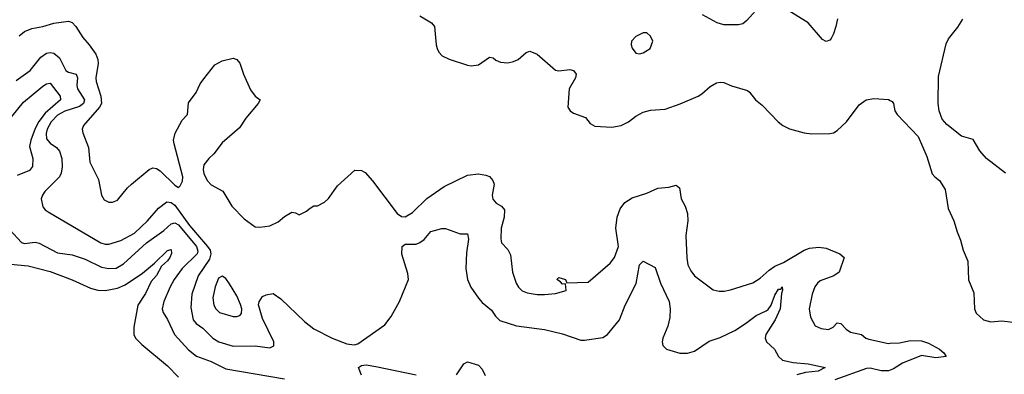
# Model space of a CAD drawing. Header units: inches. Extents: x 1552611 to 1694776, y 811966 to 917215.
# Tile 287 of 549: x 1625243 to 1630623, y 882373 to 884307. Entities that reach past the tile are written whole.
import ezdxf

# ---------------------------------------------------------------- set-up
doc = ezdxf.new("R2010")
doc.units = ezdxf.units.IN
doc.header["$MEASUREMENT"] = 0
doc.layers.add('B6828', color=7, linetype='Continuous')
doc.layers.add('B6838', color=7, linetype='Continuous')

msp = doc.modelspace()

# ---------------------------------------------------------------- linework, layer by layer
at = {"layer": 'B6828', "color": 5}
for points, elevation in [([(1629294.8, 884390), (1629217.2, 884302.8), (1629194.7, 884285.3), (1629170, 884278.9), (1629090, 884279.7), (1629055.1, 884290), (1628973.5, 884333.5)], 920), ([(1629712.5, 884312.5), (1629702.8, 884270), (1629690.5, 884229.5), (1629676.4, 884203.6), (1629670, 884194.5), (1629650, 884187.8), (1629630, 884199.7), (1629551.6, 884290), (1629377.7, 884397.7)], 920), ([(1627430, 884328.5), (1627494, 884290), (1627510, 884270.8), (1627518.3, 884170), (1627524.4, 884150), (1627533.4, 884130), (1627552.2, 884110), (1627590, 884092.5), (1627690, 884059.1), (1627710, 884056.1), (1627750, 884060.8), (1627810, 884102.8), (1627830, 884098.6), (1627845.7, 884085.7), (1627870, 884075.3), (1627910, 884071.9), (1627941.7, 884078.3), (1627967.3, 884090), (1628010, 884128), (1628030, 884135.8), (1628070, 884119.1), (1628170, 884032.4), (1628190, 884028.9), (1628250, 884034.7), (1628269.1, 884029.1), (1628283.6, 884010), (1628279.3, 883990), (1628246.2, 883930), (1628237.7, 883830), (1628251.5, 883810), (1628270, 883796.5), (1628334.4, 883774.4), (1628361.2, 883741.2), (1628386.5, 883726.5), (1628478.3, 883721.7), (1628530, 883730.2), (1628569.9, 883750.1), (1628610, 883781.7), (1628650, 883803.1), (1628690, 883812.8), (1628770, 883819.6), (1628852.5, 883847.5), (1628950, 883890.4), (1628970, 883902.4), (1629016.5, 883943.5), (1629050, 883962.3), (1629070, 883966.3), (1629090, 883964.9), (1629133.4, 883946.6), (1629220.3, 883920.3), (1629231.7, 883911.7), (1629263, 883870), (1629299.9, 883839.9), (1629388.2, 883750), (1629414, 883730), (1629450, 883712.2), (1629529.4, 883690.6), (1629570, 883684.9), (1629670, 883685.5), (1629690, 883690.4), (1629710, 883702.4), (1629761.3, 883750), (1629830, 883842), (1629869, 883870), (1629910, 883877.1), (1629990, 883871.7), (1630000, 883866.6)], 920), ([(1625240.3, 884219.7), (1625270, 884242.7), (1625310, 884258.9), (1625370, 884269.5), (1625430, 884287.4), (1625510, 884299.7), (1625530, 884291.6), (1625550, 884270.3), (1625587.5, 884210), (1625623.2, 884170), (1625659.1, 884119.1), (1625670.8, 884090.8), (1625672.3, 884067.7), (1625659.2, 883990), (1625660.1, 883970), (1625686.1, 883890), (1625689.4, 883850), (1625679.6, 883830), (1625591.5, 883730), (1625584.7, 883710), (1625588, 883690), (1625619.3, 883610), (1625625.8, 883530), (1625674.5, 883434.5), (1625690.4, 883350), (1625704.7, 883324.7), (1625730, 883312.2), (1625750, 883312), (1625776.6, 883323.4), (1625831.8, 883390), (1625853.6, 883410), (1625950.6, 883489.4), (1625970, 883498.6), (1625990, 883495.4), (1626010, 883483.2), (1626090, 883403.6), (1626110, 883390.8), (1626119.1, 883400.9), (1626133.3, 883426.7), (1626135.1, 883450), (1626087.1, 883630), (1626083.7, 883650), (1626092.3, 883687.7), (1626130, 883758.7), (1626159.8, 883790), (1626166.3, 883853.7), (1626206.5, 883910), (1626230, 883956.5), (1626250, 883984.4), (1626310, 884060.3), (1626350, 884082.6), (1626410, 884097.1), (1626430, 884090.4), (1626446.4, 884070), (1626465.8, 884010), (1626504.3, 883924.3), (1626530, 883890.4), (1626556.3, 883870), (1626545.7, 883850), (1626479.5, 883770), (1626443.5, 883716.4), (1626350, 883635.5), (1626304.3, 883575.7), (1626276.5, 883550), (1626250, 883515.6), (1626245.6, 883490), (1626250, 883465.5), (1626270, 883427.7), (1626290, 883406.7), (1626352.2, 883372.2), (1626402.4, 883290), (1626470, 883221.3), (1626530, 883178), (1626556, 883176), (1626610, 883183.1), (1626655.6, 883204.4), (1626690, 883234), (1626730, 883258), (1626750, 883254), (1626770, 883242), (1626810, 883262), (1626824, 883276), (1626850, 883291.3), (1626870, 883292), (1626908.9, 883311.1), (1626930, 883332), (1626978.9, 883401.1), (1627074.2, 883485.8), (1627110, 883485.3), (1627130, 883472.8), (1627170, 883427.3), (1627306.5, 883250), (1627330, 883233.4), (1627350, 883230.8), (1627390, 883254.8), (1627468, 883332), (1627562, 883398), (1627690, 883459.7), (1627750, 883465.9), (1627790, 883459), (1627810, 883450.8), (1627829.2, 883430), (1627835.1, 883410), (1627825.7, 883350), (1627828.5, 883328.5), (1627846.7, 883306.7), (1627875.6, 883290), (1627892.3, 883270), (1627890.2, 883230), (1627873.7, 883170), (1627872.4, 883112.4), (1627876.3, 883090), (1627910, 883053.4), (1627924.3, 883024.3), (1627936.4, 882930), (1627955.5, 882870), (1627967.9, 882847.9), (1627988.1, 882828.1), (1628016.9, 882816.9), (1628070, 882807.7), (1628110, 882807.6), (1628170, 882812.9), (1628229, 882830), (1628226, 882866), (1628210, 882864), (1628198, 882878), (1628179, 882890), (1628190, 882901), (1628224.7, 882890), (1628232, 882872), (1628350, 882876), (1628470, 882979.5), (1628493.3, 883010), (1628515, 883070), (1628500.9, 883170), (1628508.3, 883230), (1628523.8, 883276.2), (1628549.8, 883310), (1628590, 883335.5), (1628670, 883361.5), (1628730, 883388.2), (1628790, 883394), (1628830, 883404.2), (1628849, 883389), (1628858, 883330), (1628880.3, 883290), (1628892.7, 883250), (1628893.6, 883210), (1628883.2, 883130), (1628888.6, 883008.6), (1628894.9, 882970), (1628910, 882938), (1628930.4, 882910), (1629033.2, 882833.2), (1629065.7, 882825.7), (1629093, 882827), (1629126.8, 882833.2), (1629250, 882871.6), (1629290, 882896.5), (1629338.7, 882941.3), (1629370, 882963.5), (1629417, 882983), (1629529.7, 883050.3), (1629558.9, 883061.1), (1629610, 883066), (1629650, 883060.3), (1629725.5, 883030), (1629747.7, 883010), (1629720.3, 882930), (1629692.4, 882910), (1629617.7, 882882.3), (1629602.4, 882870), (1629588.4, 882850), (1629574, 882810), (1629556.9, 882730), (1629563.6, 882683.6), (1629590, 882637.1), (1629622.2, 882622.2), (1629662, 882618), (1629687.3, 882630), (1629710, 882654), (1629730, 882650.3), (1629759.2, 882619.2), (1629783.4, 882603.4), (1629842.8, 882590), (1629866.8, 882570), (1629883.9, 882563.9), (1629990, 882541.5), (1630000, 882542)], 880), ([(1625224.6, 883975.4), (1625300.3, 884030), (1625358.2, 884101.8), (1625390, 884125.3), (1625410, 884128.9), (1625430, 884124.6), (1625459.8, 884099.8), (1625495.9, 884030), (1625510, 884020.5), (1625551.4, 884010), (1625559.5, 883990), (1625554.6, 883950), (1625558.4, 883930), (1625597.5, 883870), (1625592.3, 883850), (1625570, 883833.9), (1625490, 883808.6), (1625450, 883786.6), (1625414.1, 883750), (1625393.2, 883710), (1625386.9, 883686.9), (1625390, 883657), (1625410, 883633.9), (1625444.7, 883610), (1625459.8, 883590), (1625473.9, 883550), (1625475.6, 883504.4), (1625470.2, 883470), (1625460.8, 883450), (1625380.3, 883370), (1625368.2, 883350), (1625360.3, 883330), (1625370, 883286), (1625382, 883270), (1625398.3, 883258.3), (1625686.3, 883090), (1625710, 883082.1), (1625730, 883082.2), (1625796.5, 883103.5), (1625870, 883141.9), (1625941, 883210), (1626001.5, 883278.5), (1626047, 883313), (1626070, 883310.6), (1626090, 883295.8), (1626170, 883184.6), (1626269.8, 883070), (1626283.4, 883050), (1626288.3, 883030), (1626279.3, 883000.7), (1626218.1, 882910), (1626183, 882810), (1626178, 882738), (1626191.6, 882670), (1626207.6, 882650), (1626243.7, 882623.7), (1626299.1, 882570), (1626331.8, 882550), (1626410, 882526), (1626530, 882528), (1626610, 882516.9), (1626632.1, 882527.9), (1626631.9, 882550), (1626570, 882677.6), (1626547.9, 882752.1), (1626552.1, 882767.9), (1626570, 882798), (1626590, 882806.8), (1626627.3, 882812.7), (1626670, 882784.9), (1626800, 882660), (1626850, 882621), (1626949.6, 882569.6), (1627030, 882539.4), (1627070, 882532.8), (1627090, 882539.7), (1627238.1, 882641.9), (1627272.5, 882687.5), (1627319.3, 882770), (1627367.2, 882890), (1627363.4, 882923.4), (1627331.1, 883028.9), (1627332.3, 883070), (1627350, 883082.4), (1627410, 883083.2), (1627429, 883091), (1627452.7, 883107.3), (1627490, 883152.4), (1627550, 883168), (1627570, 883168), (1627650, 883139.1), (1627690, 883139.1), (1627695.4, 883110), (1627684.4, 883035.6), (1627681.2, 882950), (1627689.1, 882890), (1627708.8, 882848.8), (1627750, 882788.1), (1627770, 882764.9), (1627821.8, 882721.8), (1627842.7, 882690), (1627866.5, 882666.5), (1627957.6, 882637.6), (1628110, 882617.8), (1628210, 882594.4), (1628310, 882558.7), (1628330, 882558.2), (1628430, 882573.9), (1628454.4, 882590), (1628521, 882670), (1628552, 882750), (1628612.2, 882867.8), (1628630, 882970.6), (1628650, 882990.4), (1628714.7, 882954.7), (1628744.9, 882870), (1628791.5, 882770), (1628797.5, 882730), (1628796.5, 882683.5), (1628784.3, 882635.7), (1628758, 882570), (1628753.6, 882550), (1628756.9, 882530), (1628778, 882510), (1628850, 882487.8), (1628891.8, 882488.2), (1628930, 882498.9), (1629010, 882552.6), (1629070, 882574.3), (1629150, 882611.3), (1629210, 882649.3), (1629266.7, 882693.4), (1629321.6, 882718.4), (1629333.2, 882726.8), (1629349.4, 882750.6), (1629370, 882804.9), (1629390, 882836.9), (1629402, 882838), (1629410.1, 882850.1), (1629412, 882832), (1629406, 882814), (1629398.9, 882730), (1629370.9, 882670), (1629320.8, 882590), (1629317, 882570), (1629323, 882550), (1629367, 882510), (1629390.2, 882470.2), (1629410.5, 882450), (1629470, 882437.2), (1629550.7, 882430.7), (1629644, 882410), (1629606, 882390), (1629537.3, 882382.7), (1629490, 882370.5)], 860), ([(1625170, 883743.5), (1625263.6, 883856.4), (1625370, 883944.8), (1625390, 883957.4), (1625410, 883960.2), (1625463.9, 883890), (1625465.9, 883870), (1625382.4, 883797.6), (1625348, 883752), (1625326.9, 883713.1), (1625303.1, 883650), (1625295.9, 883615.9), (1625315.5, 883550), (1625313.1, 883506.9), (1625296.1, 883483.9), (1625230, 883456.8)], 840), ([(1625190, 883160.7), (1625252.4, 883092.4), (1625270, 883087.1), (1625326.9, 883093.1), (1625350, 883087.8), (1625450, 883034.5), (1625530, 883023.9), (1625600, 883000), (1625690, 882957.2), (1625730, 882949), (1625770, 882952.4), (1625810, 882974.5), (1625936.1, 883090), (1626030, 883157), (1626070, 883194.4), (1626090, 883199.4), (1626110, 883188), (1626208.3, 883070), (1626216.3, 883043.7), (1626213, 883030), (1626131.2, 882950), (1626087.8, 882890), (1626065.1, 882850), (1626031.3, 882770), (1626020.9, 882730), (1626026.7, 882710), (1626050, 882672), (1626089.2, 882590), (1626166.2, 882506.2), (1626210, 882471.6), (1626290, 882443.2), (1626370, 882402.2), (1626690, 882347.6)], 840), ([(1625193, 882973), (1625290, 882964.6), (1625410, 882932.7), (1625530, 882888.8), (1625630, 882842.7), (1625670, 882832.4), (1625710, 882829.3), (1625777.5, 882842.5), (1625819.5, 882860.5), (1625914.9, 882925.1), (1625980.3, 882979.7), (1626050, 883048.7), (1626070, 883054.4), (1626072.5, 883032.5), (1626063.6, 883010), (1626050, 882991.5), (1626017.8, 882962.2), (1625990, 882911.3), (1625961.2, 882878.8), (1625930, 882813), (1625889.4, 882750.6), (1625865.8, 882630), (1625867.3, 882590), (1625875.8, 882570), (1625910, 882534.9), (1626050, 882418.4), (1626110, 882356.3)], 820), ([(1627629.7, 882370), (1627669.6, 882430.4), (1627690, 882440.7), (1627750, 882422), (1627770, 882400.5), (1627786.5, 882366.5)], 840), ([(1627111.6, 882368.4), (1627095.1, 882410), (1627110, 882421.6), (1627136.4, 882423.6), (1627190, 882415.7), (1627410, 882369.5)], 840), ([(1630000, 882395.8), (1629990, 882392), (1629950, 882391.1), (1629890, 882406.7), (1629870, 882404.5), (1629697.4, 882342.6)], 880)]:
    msp.add_lwpolyline(points, dxfattribs=dict(at, elevation=elevation))
for points, elevation in [([(1628670, 884235.3), (1628650, 884235.3), (1628610, 884216), (1628586.4, 884190), (1628584.4, 884170), (1628590, 884151.3), (1628610, 884124.7), (1628630, 884121), (1628650, 884126.8), (1628688.7, 884150), (1628702, 884190), (1628690, 884218)], 940), ([(1626350, 882908.1), (1626330, 882896.4), (1626311.5, 882850), (1626298.3, 882790), (1626303.5, 882750), (1626314.4, 882730), (1626334.9, 882710), (1626408.8, 882688.8), (1626430, 882688.6), (1626446.4, 882693.6), (1626455.4, 882704.6), (1626456, 882730), (1626450, 882754), (1626430, 882800.2), (1626390, 882866.9), (1626370, 882895)], 880)]:
    msp.add_lwpolyline(points, close=True, dxfattribs=dict(at, elevation=elevation))
at = {"layer": 'B6838', "color": 5}
for points, elevation in [([(1630629.2, 883469.2), (1630526.3, 883550), (1630490, 883591.6), (1630453.6, 883653.6), (1630390, 883671.1), (1630310, 883735.1), (1630284.7, 883764.7), (1630267.6, 883810), (1630262.4, 883850), (1630263.3, 883996.7), (1630304.9, 884175.1), (1630318.2, 884201.8), (1630370, 884266), (1630397.3, 884310)], 920), ([(1630000, 883866.6), (1630010, 883861.6), (1630018.7, 883850), (1630025.3, 883810), (1630037.1, 883790), (1630151.8, 883670), (1630199.9, 883559.9), (1630230, 883466.8), (1630244, 883450), (1630270, 883430.6), (1630300.5, 883380.5), (1630316.7, 883276.7), (1630347.7, 883210), (1630365.7, 883150), (1630384.8, 883104.8), (1630399, 883050), (1630424.8, 882990), (1630428.4, 882888.4), (1630457.6, 882817.6), (1630460.7, 882730), (1630470, 882707), (1630510, 882669.1), (1630550, 882658.4), (1630610, 882664.8), (1630670, 882657.7)], 920), ([(1630000, 882542), (1630050, 882544.7), (1630110, 882557), (1630170, 882555.5), (1630210, 882541.7), (1630268.5, 882510), (1630293.7, 882490), (1630305.5, 882470), (1630250, 882461.8), (1630170, 882475.3), (1630067.4, 882432.6), (1630017.5, 882402.5), (1630000, 882395.8)], 880)]:
    msp.add_lwpolyline(points, dxfattribs=dict(at, elevation=elevation))

doc.saveas('drawing.dxf')
